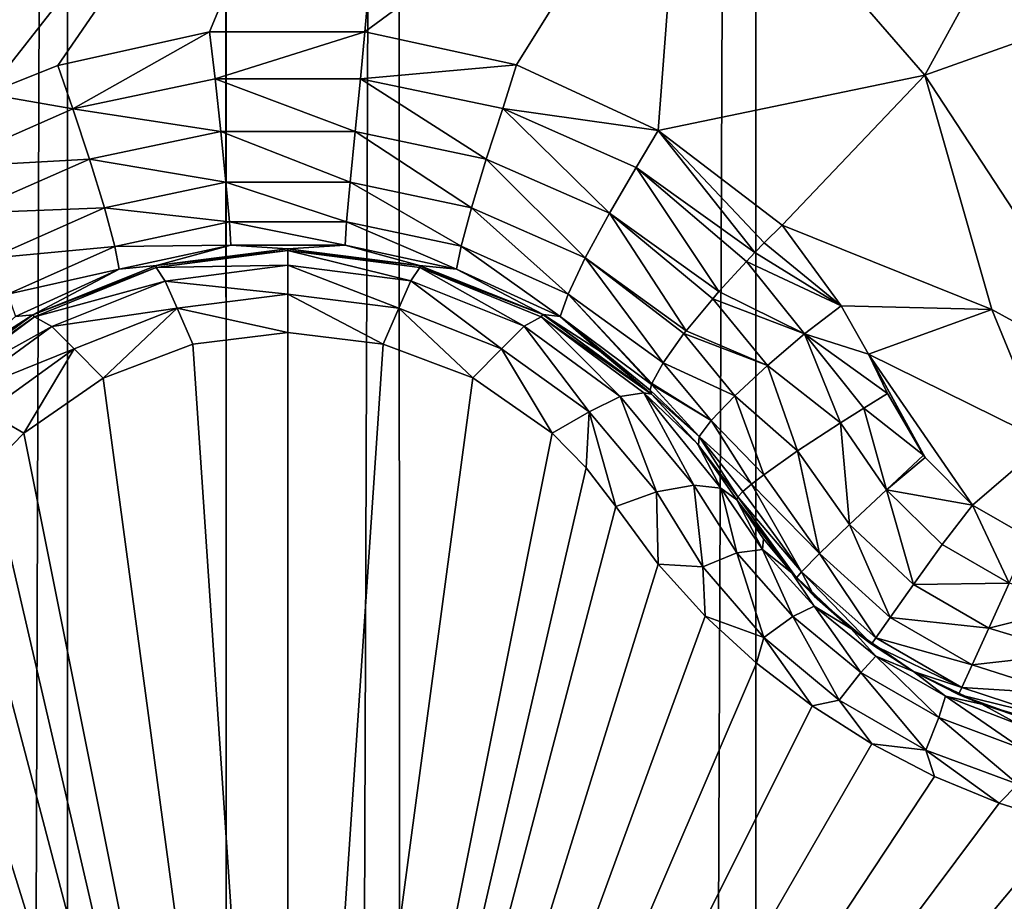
# Model space of a CAD drawing. Header units: metres. Extents: x -206 to 75, y -104 to 104.
# Tile 288 of 656: x -167.41 to -165.94, y 50.25 to 51.56. Entities that reach past the tile are written whole.
import ezdxf

# ---------------------------------------------------------------- set-up
doc = ezdxf.new("R2010")
doc.units = ezdxf.units.M
doc.layers.add('solid_01_1-CONSUMER_THERM_B_125288', color=7, linetype='CONTINUOUS')

msp = doc.modelspace()

# ---------------------------------------------------------------- linework, layer by layer
at = {"layer": 'solid_01_1-CONSUMER_THERM_B_125288'}
for points in [[(-106.887138, 47.939438, 1.5), (-97.174187, 56.091938, 1.5), (-200.514557, 74.966148, 1.5)], [(-107.910683, 47.194191, 1.5), (-106.887138, 47.939438, 1.5), (-200.514557, 74.966148, 1.5)], [(-108.467331, 46.871483, 1.5), (-107.910683, 47.194191, 1.5), (-200.514557, 74.966148, 1.5)], [(-109.048912, 46.586853, 1.5), (-108.467331, 46.871483, 1.5), (-200.514557, 74.966148, 1.5)], [(-109.651024, 46.343178, 1.5), (-109.048912, 46.586853, 1.5), (-200.514557, 74.966148, 1.5)], [(-110.268845, 46.142639, 1.5), (-109.651024, 46.343178, 1.5), (-200.514557, 74.966148, 1.5)], [(-110.897278, 45.986664, 1.5), (-110.268845, 46.142639, 1.5), (-200.514557, 74.966148, 1.5)], [(-111.53109, 45.875885, 1.5), (-110.897278, 45.986664, 1.5), (-200.514557, 74.966148, 1.5)], [(-112.794189, 45.78849, 1.5), (-111.53109, 45.875885, 1.5), (-200.514557, 74.966148, 1.5)], [(-168.100571, 58.189758, 1.5), (-112.794189, 45.78849, 1.5), (-200.514557, 74.966148, 1.5)], [(-167.784088, 64.253792), (-167.342255, 63.920231), (-167.765686, -64.312126)], [(-167.342255, 63.920231), (-167.323944, -63.978439), (-167.765686, -64.312126)], [(-167.342255, 63.920231), (-166.846649, 63.673542), (-167.323944, -63.978439)], [(-166.846649, 63.673542), (-166.8284, -63.731609), (-167.323944, -63.978439)], [(-166.846649, 63.673542), (-166.314148, 63.522121), (-166.8284, -63.731609)], [(-76.404617, 63.580017, 75.400002), (-185.604614, 63.572178, 75.400002), (-92.716316, 42.429672, 75.400002)], [(-185.604614, 63.572178, 75.400002), (-93.500069, 42.491352, 75.400002), (-92.716316, 42.429672, 75.400002)], [(-185.604614, 63.572178, 75.400002), (-168.500076, 42.491318, 75.400002), (-93.500069, 42.491352, 75.400002)], [(-166.314148, 63.522121), (-166.295959, -63.580036), (-166.8284, -63.731609)], [(-166.314148, 63.522121), (-165.762909, 63.471123), (-166.295959, -63.580036)], [(-165.762909, 63.471123), (-165.744736, -63.528877), (-166.295959, -63.580036)], [(-168.604477, 61.573399, 69.400002), (-167.103424, 47.073505, 63.5), (-168.603424, 47.073399, 63.5)], [(-167.104019, 55.223503, 66.816208), (-167.103424, 47.073505, 63.5), (-168.604477, 61.573399, 69.400002)], [(-168.100571, 58.189758, 1.5), (-166.403046, 57.2313, 1.5), (-112.794189, 45.78849, 1.5)], [(-166.403046, 57.2313, 1.5), (-149.226578, 45.783272, 1.5), (-112.794189, 45.78849, 1.5)], [(-166.403046, 57.2313, 1.5), (-150.489685, 45.870308, 1.5), (-149.226578, 45.783272, 1.5)], [(-166.403046, 57.2313, 1.5), (-151.123535, 45.980904, 1.5), (-150.489685, 45.870308, 1.5)], [(-166.403046, 57.2313, 1.5), (-164.849518, 56.082249, 1.5), (-151.123535, 45.980904, 1.5)], [(-167.103546, 48.573505, 72.400002), (-167.104019, 55.223503, 72.400002), (-160.187317, 55.224003, 72.400002)], [(-167.103546, 48.573505, 69.900002), (-167.103424, 47.073505, 63.5), (-167.104019, 55.223503, 66.816208)], [(-167.103546, 48.573505, 69.900002), (-167.104019, 55.223503, 72.400002), (-167.103546, 48.573505, 72.400002)], [(-167.103546, 48.573505, 69.900002), (-167.104019, 55.223503, 66.816208), (-167.104019, 55.223503, 72.400002)], [(-167.103546, 48.573505, 72.400002), (-160.187317, 55.224003, 72.400002), (-159.994614, 54.5121, 72.400002)], [(-156.307755, 46.533585, 3.112886), (-165.784622, 54.967514, 2.826262), (-166.023544, 54.682697, 3.113388)], [(-156.576645, 46.213043, 3.325387), (-166.023544, 54.682697, 3.113388), (-166.29277, 54.361759, 3.325905)], [(-156.576645, 46.213043, 3.325387), (-156.307755, 46.533585, 3.112886), (-166.023544, 54.682697, 3.113388)], [(-167.103546, 48.573505, 72.400002), (-159.994614, 54.5121, 72.400002), (-159.681976, 53.844639, 72.400002)], [(-156.866318, 45.867725, 3.455959), (-166.29277, 54.361759, 3.325905), (-166.582779, 54.016029, 3.45631)], [(-156.866318, 45.867725, 3.455959), (-156.576645, 46.213043, 3.325387), (-166.29277, 54.361759, 3.325905)], [(-156.866318, 45.867725, 3.455959), (-166.582779, 54.016029, 3.45631), (-166.881851, 53.659512, 3.5)], [(-167.103546, 48.573505, 72.400002), (-159.681976, 53.844639, 72.400002), (-159.258514, 53.240978, 72.400002)], [(-156.866318, 45.867725, 3.455959), (-166.881851, 53.659512, 3.5), (-157.166565, 45.509792, 3.5)], [(-162.746674, 53.223858, 3.5), (-157.166565, 45.509792, 3.5), (-166.881851, 53.659512, 3.5)], [(-167.103546, 48.573505, 72.400002), (-159.258514, 53.240978, 72.400002), (-158.736923, 52.71946, 72.400002)], [(-167.103546, 48.573505, 72.400002), (-158.736923, 52.71946, 72.400002), (-158.133209, 52.296097, 72.400002)], [(-166.420471, 51.895752, 18.185537), (-166.059509, 51.480679, 18.299129), (-165.549194, 52.412025, 17.835464)], [(-166.059509, 51.480679, 18.299129), (-165.083023, 51.828278, 17.982162), (-165.549194, 52.412025, 17.835464)], [(-167.103546, 48.573505, 72.400002), (-158.133209, 52.296097, 72.400002), (-157.465698, 51.983543, 72.400002)], [(-166.832825, 52.254379, 18.055769), (-167.805466, 51.683716, 18.246748), (-167.461288, 51.452335, 18.354891)], [(-167.355179, 51.494778, 18.346449), (-166.832825, 52.254379, 18.055769), (-167.461288, 51.452335, 18.354891)], [(-167.355179, 51.494778, 18.346449), (-167.128372, 51.545139, 18.336422), (-166.832825, 52.254379, 18.055769)], [(-167.128372, 51.545139, 18.336422), (-166.896439, 51.545437, 18.336369), (-166.832825, 52.254379, 18.055769)], [(-166.896439, 51.545437, 18.336369), (-166.420471, 51.895752, 18.185537), (-166.832825, 52.254379, 18.055769)], [(-167.103546, 48.573505, 72.400002), (-157.465698, 51.983543, 72.400002), (-156.753769, 51.790947, 72.400002)], [(-166.896439, 51.545437, 18.336369), (-166.669724, 51.495731, 18.346277), (-166.420471, 51.895752, 18.185537)], [(-166.669724, 51.495731, 18.346277), (-166.458344, 51.397945, 18.365725), (-166.420471, 51.895752, 18.185537)], [(-166.458344, 51.397945, 18.365725), (-166.059509, 51.480679, 18.299129), (-166.420471, 51.895752, 18.185537)], [(-166.059509, 51.480679, 18.299129), (-165.757813, 51.019997, 18.393747), (-165.083023, 51.828278, 17.982162)], [(-156.75354, 48.574249, 72.400002), (-167.103546, 48.573505, 72.400002), (-156.753769, 51.790947, 72.400002)], [(-167.332443, 51.430328, 18.358753), (-167.128372, 51.545139, 18.336422), (-167.355179, 51.494778, 18.346449)], [(-167.332443, 51.430328, 18.358753), (-167.119797, 51.475094, 18.349483), (-167.128372, 51.545139, 18.336422)], [(-167.119797, 51.475094, 18.349483), (-166.896439, 51.545437, 18.336369), (-167.128372, 51.545139, 18.336422)], [(-167.119797, 51.475094, 18.349483), (-166.902588, 51.475124, 18.349483), (-166.896439, 51.545437, 18.336369)], [(-166.902588, 51.475124, 18.349483), (-166.669724, 51.495731, 18.346277), (-166.896439, 51.545437, 18.336369)], [(-167.332443, 51.430328, 18.358753), (-167.355179, 51.494778, 18.346449), (-167.461288, 51.452335, 18.354891)], [(-166.902588, 51.475124, 18.349483), (-166.689926, 51.430424, 18.358753), (-166.669724, 51.495731, 18.346277)], [(-166.689926, 51.430424, 18.358753), (-166.458344, 51.397945, 18.365725), (-166.669724, 51.495731, 18.346277)], [(-167.111359, 51.396164, 18.3398), (-167.119797, 51.475094, 18.349483), (-167.332443, 51.430328, 18.358753)], [(-166.911011, 51.396194, 18.3398), (-166.902588, 51.475124, 18.349483), (-167.119797, 51.475094, 18.349483)], [(-166.911011, 51.396194, 18.3398), (-167.119797, 51.475094, 18.349483), (-167.111359, 51.396164, 18.3398)], [(-166.714828, 51.355045, 18.349087), (-166.902588, 51.475124, 18.349483), (-166.911011, 51.396194, 18.3398)], [(-166.714828, 51.355045, 18.349087), (-166.689926, 51.430424, 18.358753), (-166.902588, 51.475124, 18.349483)], [(-166.458344, 51.397945, 18.365725), (-166.272919, 51.256584, 18.393747), (-166.059509, 51.480679, 18.299129)], [(-166.272919, 51.256584, 18.393747), (-165.959549, 51.130451, 18.393747), (-166.059509, 51.480679, 18.299129)], [(-165.959549, 51.130451, 18.393747), (-165.757813, 51.019997, 18.393747), (-166.059509, 51.480679, 18.299129)], [(-167.531525, 51.342609, 18.376822), (-167.332443, 51.430328, 18.358753), (-167.461288, 51.452335, 18.354891)], [(-167.307526, 51.354961, 18.349089), (-167.332443, 51.430328, 18.358753), (-167.531525, 51.342609, 18.376822)], [(-167.111359, 51.396164, 18.3398), (-167.332443, 51.430328, 18.358753), (-167.307526, 51.354961, 18.349089)], [(-166.531052, 51.27433, 18.367188), (-166.689926, 51.430424, 18.358753), (-166.714828, 51.355045, 18.349087)], [(-166.689926, 51.430424, 18.358753), (-166.490814, 51.342762, 18.376822), (-166.458344, 51.397945, 18.365725)], [(-166.531052, 51.27433, 18.367188), (-166.490814, 51.342762, 18.376822), (-166.689926, 51.430424, 18.358753)], [(-167.111359, 51.396164, 18.3398), (-167.307526, 51.354961, 18.349089), (-167.103867, 51.320484, 18.302893)], [(-166.911011, 51.396194, 18.3398), (-167.111359, 51.396164, 18.3398), (-166.918472, 51.320511, 18.302893)], [(-167.111359, 51.396164, 18.3398), (-167.103867, 51.320484, 18.302893), (-166.918472, 51.320511, 18.302893)], [(-166.911011, 51.396194, 18.3398), (-166.918472, 51.320511, 18.302893), (-166.737015, 51.282269, 18.312248)], [(-166.714828, 51.355045, 18.349087), (-166.911011, 51.396194, 18.3398), (-166.737015, 51.282269, 18.312248)], [(-166.490814, 51.342762, 18.376822), (-166.313828, 51.215355, 18.402807), (-166.458344, 51.397945, 18.365725)], [(-166.299606, 51.229992, 18.401201), (-166.272919, 51.256584, 18.393747), (-166.458344, 51.397945, 18.365725)], [(-166.313828, 51.215355, 18.402807), (-166.299606, 51.229992, 18.401201), (-166.458344, 51.397945, 18.365725)], [(-167.307526, 51.354961, 18.349089), (-167.531525, 51.342609, 18.376822), (-167.491272, 51.274193, 18.367188)], [(-167.307526, 51.354961, 18.349089), (-167.491272, 51.274193, 18.367188), (-167.285324, 51.282192, 18.312248)], [(-167.307526, 51.354961, 18.349089), (-167.285324, 51.282192, 18.312248), (-167.103867, 51.320484, 18.302893)], [(-166.714828, 51.355045, 18.349087), (-166.737015, 51.282269, 18.312248), (-166.567184, 51.20731, 18.330465)], [(-166.531052, 51.27433, 18.367188), (-166.714828, 51.355045, 18.349087), (-166.567184, 51.20731, 18.330465)], [(-166.367523, 51.157005, 18.393162), (-166.490814, 51.342762, 18.376822), (-166.531052, 51.27433, 18.367188)], [(-166.326248, 51.20232, 18.402847), (-166.313828, 51.215355, 18.402807), (-166.490814, 51.342762, 18.376822)], [(-166.326248, 51.20232, 18.402847), (-166.490814, 51.342762, 18.376822), (-166.367523, 51.157005, 18.393162)], [(-167.103867, 51.320484, 18.302893), (-167.285324, 51.282192, 18.312248), (-167.098694, 51.261303, 18.242765)], [(-166.918472, 51.320511, 18.302893), (-167.103867, 51.320484, 18.302893), (-166.923645, 51.261326, 18.242765)], [(-167.103867, 51.320484, 18.302893), (-167.098694, 51.261303, 18.242765), (-166.923645, 51.261326, 18.242765)], [(-166.918472, 51.320511, 18.302893), (-166.923645, 51.261326, 18.242765), (-166.752441, 51.224789, 18.25223)], [(-166.737015, 51.282269, 18.312248), (-166.918472, 51.320511, 18.302893), (-166.752441, 51.224789, 18.25223)], [(-167.491272, 51.274193, 18.367188), (-167.455124, 51.20718, 18.330465), (-167.285324, 51.282192, 18.312248)], [(-167.285324, 51.282192, 18.312248), (-167.455124, 51.20718, 18.330465), (-167.269882, 51.224716, 18.25223)], [(-167.285324, 51.282192, 18.312248), (-167.269882, 51.224716, 18.25223), (-167.098694, 51.261303, 18.242765)], [(-166.737015, 51.282269, 18.312248), (-166.752441, 51.224789, 18.25223), (-166.592667, 51.153309, 18.270639)], [(-166.567184, 51.20731, 18.330465), (-166.737015, 51.282269, 18.312248), (-166.592667, 51.153309, 18.270639)], [(-166.531052, 51.27433, 18.367188), (-166.567184, 51.20731, 18.330465), (-166.416245, 51.09856, 18.356617)], [(-166.531052, 51.27433, 18.367188), (-166.416245, 51.09856, 18.356617), (-166.376663, 51.146515, 18.388721)], [(-166.367523, 51.157005, 18.393162), (-166.531052, 51.27433, 18.367188), (-166.376663, 51.146515, 18.388721)], [(-167.098694, 51.261303, 18.242765), (-167.269882, 51.224716, 18.25223), (-167.096466, 51.226658, 18.170753)], [(-166.923645, 51.261326, 18.242765), (-167.098694, 51.261303, 18.242765), (-166.925858, 51.226685, 18.170753)], [(-167.098694, 51.261303, 18.242765), (-167.096466, 51.226658, 18.170753), (-166.925858, 51.226685, 18.170753)], [(-166.923645, 51.261326, 18.242765), (-166.925858, 51.226685, 18.170753), (-166.759216, 51.190472, 18.180346)], [(-166.752441, 51.224789, 18.25223), (-166.923645, 51.261326, 18.242765), (-166.759216, 51.190472, 18.180346)], [(-166.299606, 51.229992, 18.401201), (-166.184769, 51.135715, 18.416395), (-166.272919, 51.256584, 18.393747)], [(-166.184769, 51.135715, 18.416395), (-165.959549, 51.130451, 18.393747), (-166.272919, 51.256584, 18.393747)], [(-167.455124, 51.20718, 18.330465), (-167.429626, 51.153187, 18.270639), (-167.269882, 51.224716, 18.25223)], [(-167.269882, 51.224716, 18.25223), (-167.429626, 51.153187, 18.270639), (-167.263092, 51.190399, 18.180346)], [(-167.269882, 51.224716, 18.25223), (-167.263092, 51.190399, 18.180346), (-167.096466, 51.226658, 18.170753)], [(-167.096466, 51.226658, 18.170753), (-167.263092, 51.190399, 18.180346), (-167.207428, 51.19606, 18.105028)], [(-167.208191, 51.192993, 16.839653), (-167.011169, 51.218517, 16.849575), (-167.207993, 51.195919, 16.876986)], [(-167.011154, 51.19643, 16.776274), (-167.011169, 51.218517, 16.849575), (-167.208191, 51.192993, 16.839653)], [(-167.011902, 51.220943, 16.884211), (-167.207428, 51.19606, 18.105028), (-167.207993, 51.195919, 16.876986)], [(-167.011169, 51.218517, 16.849575), (-167.011902, 51.220943, 16.884211), (-167.207993, 51.195919, 16.876986)], [(-167.096466, 51.226658, 18.170753), (-167.207428, 51.19606, 18.105028), (-167.011154, 51.220943, 18.098503)], [(-167.011902, 51.220943, 16.884211), (-167.011154, 51.220943, 18.098503), (-167.207428, 51.19606, 18.105028)], [(-166.925858, 51.226685, 18.170753), (-167.096466, 51.226658, 18.170753), (-167.011154, 51.220943, 18.098503)], [(-166.815491, 51.196278, 16.877073), (-167.011154, 51.220943, 18.098503), (-167.011902, 51.220943, 16.884211)], [(-167.011169, 51.218517, 16.849575), (-166.815491, 51.196278, 16.877073), (-167.011902, 51.220943, 16.884211)], [(-167.011169, 51.218517, 16.849575), (-166.814133, 51.193054, 16.839653), (-166.815491, 51.196278, 16.877073)], [(-166.827621, 51.172993, 16.767014), (-166.814133, 51.193054, 16.839653), (-167.011169, 51.218517, 16.849575)], [(-167.011154, 51.19643, 16.776274), (-166.827621, 51.172993, 16.767014), (-167.011169, 51.218517, 16.849575)], [(-166.925858, 51.226685, 18.170753), (-167.011154, 51.220943, 18.098503), (-166.81488, 51.196117, 18.105028)], [(-166.815491, 51.196278, 16.877073), (-166.81488, 51.196117, 18.105028), (-167.011154, 51.220943, 18.098503)], [(-166.759216, 51.190472, 18.180346), (-166.925858, 51.226685, 18.170753), (-166.81488, 51.196117, 18.105028)], [(-166.752441, 51.224789, 18.25223), (-166.759216, 51.190472, 18.180346), (-166.604324, 51.119823, 18.198986)], [(-166.592667, 51.153309, 18.270639), (-166.752441, 51.224789, 18.25223), (-166.604324, 51.119823, 18.198986)], [(-166.313828, 51.215355, 18.402807), (-166.184769, 51.135715, 18.416395), (-166.299606, 51.229992, 18.401201)], [(-166.567184, 51.20731, 18.330465), (-166.592667, 51.153309, 18.270639), (-166.450836, 51.050636, 18.298187)], [(-166.41954, 51.094318, 18.352713), (-166.567184, 51.20731, 18.330465), (-166.450836, 51.050636, 18.298187)], [(-166.41954, 51.094318, 18.352713), (-166.416245, 51.09856, 18.356617), (-166.567184, 51.20731, 18.330465)], [(-166.326248, 51.20232, 18.402847), (-166.184769, 51.135715, 18.416395), (-166.313828, 51.215355, 18.402807)], [(-167.429626, 51.153187, 18.270639), (-167.417969, 51.119705, 18.198986), (-167.263092, 51.190399, 18.180346)], [(-167.263092, 51.190399, 18.180346), (-167.417969, 51.119705, 18.198986), (-167.392227, 51.12254, 18.124289)], [(-167.207993, 51.195919, 16.876986), (-167.392227, 51.12254, 18.124289), (-167.392426, 51.122437, 16.855482)], [(-167.208191, 51.192993, 16.839653), (-167.207993, 51.195919, 16.876986), (-167.392426, 51.122437, 16.855482)], [(-167.389587, 51.119457, 16.810608), (-167.208191, 51.192993, 16.839653), (-167.392426, 51.122437, 16.855482)], [(-167.263092, 51.190399, 18.180346), (-167.392227, 51.12254, 18.124289), (-167.207428, 51.19606, 18.105028)], [(-167.207993, 51.195919, 16.876986), (-167.207428, 51.19606, 18.105028), (-167.392227, 51.12254, 18.124289)], [(-167.194702, 51.172935, 16.767012), (-167.208191, 51.192993, 16.839653), (-167.389587, 51.119457, 16.810608)], [(-167.194702, 51.172935, 16.767012), (-167.011154, 51.19643, 16.776274), (-167.208191, 51.192993, 16.839653)], [(-167.194702, 51.172935, 16.767012), (-167.011154, 51.153191, 16.713093), (-167.011154, 51.19643, 16.776274)], [(-167.011154, 51.19643, 16.776274), (-167.011154, 51.153191, 16.713093), (-166.845413, 51.132301, 16.704649)], [(-167.011154, 51.19643, 16.776274), (-166.845413, 51.132301, 16.704649), (-166.827621, 51.172993, 16.767014)], [(-166.827621, 51.172993, 16.767014), (-166.658218, 51.105244, 16.739866), (-166.814133, 51.193054, 16.839653)], [(-166.630417, 51.122849, 16.855574), (-166.81488, 51.196117, 18.105028), (-166.815491, 51.196278, 16.877073)], [(-166.814133, 51.193054, 16.839653), (-166.630417, 51.122849, 16.855574), (-166.815491, 51.196278, 16.877073)], [(-166.759216, 51.190472, 18.180346), (-166.81488, 51.196117, 18.105028), (-166.630066, 51.12265, 18.124289)], [(-166.630417, 51.122849, 16.855574), (-166.630066, 51.12265, 18.124289), (-166.81488, 51.196117, 18.105028)], [(-166.814133, 51.193054, 16.839653), (-166.632706, 51.119572, 16.81061), (-166.630417, 51.122849, 16.855574)], [(-166.658218, 51.105244, 16.739866), (-166.632706, 51.119572, 16.81061), (-166.814133, 51.193054, 16.839653)], [(-166.604324, 51.119823, 18.198986), (-166.759216, 51.190472, 18.180346), (-166.630066, 51.12265, 18.124289)], [(-166.239365, 51.094116, 18.4196), (-166.326248, 51.20232, 18.402847), (-166.367523, 51.157005, 18.393162)], [(-166.239365, 51.094116, 18.4196), (-166.184769, 51.135715, 18.416395), (-166.326248, 51.20232, 18.402847)], [(-167.364075, 51.105141, 16.739864), (-167.194702, 51.172935, 16.767012), (-167.389587, 51.119457, 16.810608)], [(-167.364075, 51.105141, 16.739864), (-167.176895, 51.132252, 16.704649), (-167.194702, 51.172935, 16.767012)], [(-167.194702, 51.172935, 16.767012), (-167.176895, 51.132252, 16.704649), (-167.011154, 51.153191, 16.713093)], [(-166.827621, 51.172993, 16.767014), (-166.845413, 51.132301, 16.704649), (-166.691971, 51.071762, 16.679848)], [(-166.827621, 51.172993, 16.767014), (-166.691971, 51.071762, 16.679848), (-166.658218, 51.105244, 16.739866)], [(-167.011154, 51.153191, 16.713093), (-167.176895, 51.132252, 16.704649), (-167.011185, 51.09594, 16.667709)], [(-167.011154, 51.153191, 16.713093), (-167.011185, 51.09594, 16.667709), (-166.869141, 51.078808, 16.660564)], [(-166.845413, 51.132301, 16.704649), (-167.011154, 51.153191, 16.713093), (-166.869141, 51.078808, 16.660564)], [(-166.592667, 51.153309, 18.270639), (-166.604324, 51.119823, 18.198986), (-166.468124, 51.018135, 18.225765)], [(-166.592667, 51.153309, 18.270639), (-166.468124, 51.018135, 18.225765), (-166.467606, 51.019577, 18.230297)], [(-166.450836, 51.050636, 18.298187), (-166.592667, 51.153309, 18.270639), (-166.467606, 51.019577, 18.230297)], [(-166.294586, 51.046864, 18.402063), (-166.376663, 51.146515, 18.388721), (-166.416245, 51.09856, 18.356617)], [(-166.239365, 51.094116, 18.4196), (-166.367523, 51.157005, 18.393162), (-166.376663, 51.146515, 18.388721)], [(-166.239365, 51.094116, 18.4196), (-166.376663, 51.146515, 18.388721), (-166.294586, 51.046864, 18.402063)], [(-167.364075, 51.105141, 16.739864), (-167.330322, 51.071667, 16.679846), (-167.176895, 51.132252, 16.704649)], [(-167.176895, 51.132252, 16.704649), (-167.330322, 51.071667, 16.679846), (-167.287415, 51.027912, 16.63912)], [(-167.176895, 51.132252, 16.704649), (-167.287415, 51.027912, 16.63912), (-167.153229, 51.078743, 16.660555)], [(-167.176895, 51.132252, 16.704649), (-167.153229, 51.078743, 16.660555), (-167.011185, 51.09594, 16.667709)], [(-166.845413, 51.132301, 16.704649), (-166.869141, 51.078808, 16.660564), (-166.734924, 51.028027, 16.639135)], [(-166.691971, 51.071762, 16.679848), (-166.845413, 51.132301, 16.704649), (-166.734924, 51.028027, 16.639135)], [(-166.239365, 51.094116, 18.4196), (-166.143661, 51.063725, 18.426382), (-166.184769, 51.135715, 18.416395)], [(-166.184769, 51.135715, 18.416395), (-166.143661, 51.063725, 18.426382), (-165.959549, 51.130451, 18.393747)], [(-165.878647, 50.932606, 18.426445), (-165.959549, 51.130451, 18.393747), (-166.143661, 51.063725, 18.426382)], [(-165.878647, 50.932606, 18.426445), (-165.757813, 51.019997, 18.393747), (-165.959549, 51.130451, 18.393747)], [(-167.392426, 51.122437, 16.855482), (-167.55397, 51.003864, 18.155281), (-167.554077, 51.003769, 16.819864)], [(-167.389587, 51.119457, 16.810608), (-167.392426, 51.122437, 16.855482), (-167.554077, 51.003769, 16.819864)], [(-167.542587, 51.005936, 16.764397), (-167.389587, 51.119457, 16.810608), (-167.554077, 51.003769, 16.819864)], [(-167.392426, 51.122437, 16.855482), (-167.4767, 51.06852, 18.138412), (-167.55397, 51.003864, 18.155281)], [(-167.364075, 51.105141, 16.739864), (-167.389587, 51.119457, 16.810608), (-167.542587, 51.005936, 16.764397)], [(-167.417969, 51.119705, 18.198986), (-167.4767, 51.06852, 18.138412), (-167.392227, 51.12254, 18.124289)], [(-167.392426, 51.122437, 16.855482), (-167.392227, 51.12254, 18.124289), (-167.4767, 51.06852, 18.138412)], [(-166.658218, 51.105244, 16.739866), (-166.514709, 51.000313, 16.696571), (-166.632706, 51.119572, 16.81061)], [(-166.632706, 51.119572, 16.81061), (-166.468307, 51.004044, 16.819899), (-166.630417, 51.122849, 16.855574)], [(-166.632706, 51.119572, 16.81061), (-166.479691, 51.006096, 16.7644), (-166.468307, 51.004044, 16.819899)], [(-166.514709, 51.000313, 16.696571), (-166.479691, 51.006096, 16.7644), (-166.632706, 51.119572, 16.81061)], [(-166.468307, 51.004044, 16.819899), (-166.630066, 51.12265, 18.124289), (-166.630417, 51.122849, 16.855574)], [(-166.604324, 51.119823, 18.198986), (-166.630066, 51.12265, 18.124289), (-166.545578, 51.068653, 18.138412)], [(-166.468307, 51.004044, 16.819899), (-166.545578, 51.068653, 18.138412), (-166.630066, 51.12265, 18.124289)], [(-166.604324, 51.119823, 18.198986), (-166.545578, 51.068653, 18.138412), (-166.468277, 51.004021, 18.155281)], [(-166.470001, 51.009724, 18.193224), (-166.604324, 51.119823, 18.198986), (-166.468277, 51.004021, 18.155281)], [(-166.470001, 51.009724, 18.193224), (-166.468124, 51.018135, 18.225765), (-166.604324, 51.119823, 18.198986)], [(-167.507553, 51.00016, 16.696568), (-167.364075, 51.105141, 16.739864), (-167.542587, 51.005936, 16.764397)], [(-167.507553, 51.00016, 16.696568), (-167.330322, 51.071667, 16.679846), (-167.364075, 51.105141, 16.739864)], [(-166.658218, 51.105244, 16.739866), (-166.691971, 51.071762, 16.679848), (-166.561218, 50.97757, 16.640163)], [(-166.658218, 51.105244, 16.739866), (-166.561218, 50.97757, 16.640163), (-166.514709, 51.000313, 16.696571)], [(-167.011185, 51.09594, 16.667709), (-167.153229, 51.078743, 16.660555), (-167.010834, 48.970943, 15.440842)], [(-166.869141, 51.078808, 16.660564), (-167.011185, 51.09594, 16.667709), (-167.010834, 48.970943, 15.440842)], [(-166.343475, 51.001522, 18.36202), (-166.41954, 51.094318, 18.352713), (-166.450836, 51.050636, 18.298187)], [(-166.294586, 51.046864, 18.402063), (-166.416245, 51.09856, 18.356617), (-166.41954, 51.094318, 18.352713)], [(-166.294586, 51.046864, 18.402063), (-166.41954, 51.094318, 18.352713), (-166.343475, 51.001522, 18.36202)], [(-166.239365, 51.094116, 18.4196), (-166.294586, 51.046864, 18.402063), (-166.18576, 50.961025, 18.42696)], [(-166.239365, 51.094116, 18.4196), (-166.115295, 51.004845, 18.432564), (-166.143661, 51.063725, 18.426382)], [(-166.239365, 51.094116, 18.4196), (-166.150864, 50.983017, 18.433228), (-166.115295, 51.004845, 18.432564)], [(-166.239365, 51.094116, 18.4196), (-166.18576, 50.961025, 18.42696), (-166.150864, 50.983017, 18.433228)], [(-167.507553, 51.00016, 16.696568), (-167.461044, 50.977432, 16.64016), (-167.330322, 51.071667, 16.679846)], [(-167.330322, 51.071667, 16.679846), (-167.461044, 50.977432, 16.64016), (-167.405899, 50.94558, 16.603491)], [(-167.330322, 51.071667, 16.679846), (-167.405899, 50.94558, 16.603491), (-167.287415, 51.027912, 16.63912)], [(-167.153229, 51.078743, 16.660555), (-167.287415, 51.027912, 16.63912), (-167.010834, 48.970943, 15.440842)], [(-166.734924, 51.028027, 16.639135), (-166.869141, 51.078808, 16.660564), (-167.010834, 48.970943, 15.440842)], [(-166.691971, 51.071762, 16.679848), (-166.734924, 51.028027, 16.639135), (-166.616364, 50.945709, 16.603498)], [(-166.561218, 50.97757, 16.640163), (-166.691971, 51.071762, 16.679848), (-166.616364, 50.945709, 16.603498)], [(-166.468307, 51.004044, 16.819899), (-166.468277, 51.004021, 18.155281), (-166.545578, 51.068653, 18.138412)], [(-166.061646, 50.912636, 18.438097), (-166.143661, 51.063725, 18.426382), (-166.115295, 51.004845, 18.432564)], [(-165.988663, 50.838093, 18.439514), (-165.878647, 50.932606, 18.426445), (-166.143661, 51.063725, 18.426382)], [(-166.059189, 50.909397, 18.438204), (-165.988663, 50.838093, 18.439514), (-166.143661, 51.063725, 18.426382)], [(-166.061646, 50.912636, 18.438097), (-166.059189, 50.909397, 18.438204), (-166.143661, 51.063725, 18.426382)], [(-166.378723, 50.964664, 18.304129), (-166.450836, 51.050636, 18.298187), (-166.467606, 51.019577, 18.230297)], [(-166.343475, 51.001522, 18.36202), (-166.450836, 51.050636, 18.298187), (-166.378723, 50.964664, 18.304129)], [(-166.294586, 51.046864, 18.402063), (-166.343475, 51.001522, 18.36202), (-166.249725, 50.919037, 18.394554)], [(-166.294586, 51.046864, 18.402063), (-166.249725, 50.919037, 18.394554), (-166.18576, 50.961025, 18.42696)], [(-167.287415, 51.027912, 16.63912), (-167.405899, 50.94558, 16.603491), (-167.010834, 48.970943, 15.440842)], [(-166.616364, 50.945709, 16.603498), (-166.734924, 51.028027, 16.639135), (-167.010834, 48.970943, 15.440842)], [(-166.396881, 50.94043, 18.237627), (-166.468124, 51.018135, 18.225765), (-166.470001, 51.009724, 18.193224)], [(-166.378723, 50.964664, 18.304129), (-166.467606, 51.019577, 18.230297), (-166.468124, 51.018135, 18.225765)], [(-166.378723, 50.964664, 18.304129), (-166.468124, 51.018135, 18.225765), (-166.396881, 50.94043, 18.237627)], [(-166.514709, 51.000313, 16.696571), (-166.561218, 50.97757, 16.640163), (-166.460419, 50.85799, 16.587652)], [(-166.514709, 51.000313, 16.696571), (-166.404999, 50.867832, 16.639467), (-166.479691, 51.006096, 16.7644)], [(-166.514709, 51.000313, 16.696571), (-166.460419, 50.85799, 16.587652), (-166.404999, 50.867832, 16.639467)], [(-166.479691, 51.006096, 16.7644), (-166.364273, 50.863651, 16.701927), (-166.399399, 50.929474, 16.796904)], [(-166.479691, 51.006096, 16.7644), (-166.404999, 50.867832, 16.639467), (-166.364273, 50.863651, 16.701927)], [(-166.479691, 51.006096, 16.7644), (-166.399399, 50.929474, 16.796904), (-166.468307, 51.004044, 16.819899)], [(-166.396881, 50.94043, 18.237627), (-166.470001, 51.009724, 18.193224), (-166.468277, 51.004021, 18.155281)], [(-166.399399, 50.929474, 16.796904), (-166.468277, 51.004021, 18.155281), (-166.468307, 51.004044, 16.819899)], [(-166.396881, 50.94043, 18.237627), (-166.468277, 51.004021, 18.155281), (-166.397858, 50.927563, 18.172401)], [(-166.399399, 50.929474, 16.796904), (-166.397858, 50.927563, 18.172401), (-166.468277, 51.004021, 18.155281)], [(-166.343475, 51.001522, 18.36202), (-166.378723, 50.964664, 18.304129), (-166.300201, 50.883457, 18.338902)], [(-166.343475, 51.001522, 18.36202), (-166.300201, 50.883457, 18.338902), (-166.249725, 50.919037, 18.394554)], [(-166.150864, 50.983017, 18.433228), (-166.061646, 50.912636, 18.438097), (-166.115295, 51.004845, 18.432564)], [(-166.117081, 50.86108, 18.430731), (-166.150864, 50.983017, 18.433228), (-166.18576, 50.961025, 18.42696)], [(-166.117081, 50.86108, 18.430731), (-166.061646, 50.912636, 18.438097), (-166.150864, 50.983017, 18.433228)], [(-167.461044, 50.977432, 16.64016), (-167.456711, 50.893818, 16.580469), (-167.405899, 50.94558, 16.603491)], [(-166.561218, 50.97757, 16.640163), (-166.616364, 50.945709, 16.603498), (-166.565521, 50.893951, 16.580471)], [(-166.561218, 50.97757, 16.640163), (-166.565521, 50.893951, 16.580471), (-166.521576, 50.836067, 16.554106)], [(-166.561218, 50.97757, 16.640163), (-166.521576, 50.836067, 16.554106), (-166.460419, 50.85799, 16.587652)], [(-166.378723, 50.964664, 18.304129), (-166.396881, 50.94043, 18.237627), (-166.318527, 50.869354, 18.304216)], [(-166.378723, 50.964664, 18.304129), (-166.318527, 50.869354, 18.304216), (-166.300201, 50.883457, 18.338902)], [(-166.172134, 50.80904, 18.397263), (-166.18576, 50.961025, 18.42696), (-166.249725, 50.919037, 18.394554)], [(-166.117081, 50.86108, 18.430731), (-166.18576, 50.961025, 18.42696), (-166.172134, 50.80904, 18.397263)], [(-167.405899, 50.94558, 16.603491), (-167.456711, 50.893818, 16.580469), (-167.010834, 48.970943, 15.440842)], [(-166.565521, 50.893951, 16.580471), (-166.616364, 50.945709, 16.603498), (-167.010834, 48.970943, 15.440842)], [(-166.396881, 50.94043, 18.237627), (-166.397858, 50.927563, 18.172401), (-166.338913, 50.850456, 18.225876)], [(-166.396881, 50.94043, 18.237627), (-166.331558, 50.858257, 18.266207), (-166.318527, 50.869354, 18.304216)], [(-166.396881, 50.94043, 18.237627), (-166.338913, 50.850456, 18.225876), (-166.331558, 50.858257, 18.266207)], [(-166.399399, 50.929474, 16.796904), (-166.340378, 50.846188, 16.770613), (-166.397858, 50.927563, 18.172401)], [(-166.399399, 50.929474, 16.796904), (-166.364273, 50.863651, 16.701927), (-166.340378, 50.846188, 16.770613)], [(-166.397858, 50.927563, 18.172401), (-166.340378, 50.846188, 18.184393), (-166.338913, 50.850456, 18.225876)], [(-166.340378, 50.846188, 16.770613), (-166.340378, 50.846188, 18.184393), (-166.397858, 50.927563, 18.172401)], [(-165.988663, 50.838093, 18.439514), (-165.903305, 50.789196, 18.439503), (-165.878647, 50.932606, 18.426445)], [(-166.216995, 50.765713, 18.338661), (-166.249725, 50.919037, 18.394554), (-166.300201, 50.883457, 18.338902)], [(-166.172134, 50.80904, 18.397263), (-166.249725, 50.919037, 18.394554), (-166.216995, 50.765713, 18.338661)], [(-166.117081, 50.86108, 18.430731), (-166.059189, 50.909397, 18.438204), (-166.061646, 50.912636, 18.438097)], [(-166.117081, 50.86108, 18.430731), (-165.988663, 50.838093, 18.439514), (-166.059189, 50.909397, 18.438204)], [(-167.456711, 50.893818, 16.580469), (-167.500641, 50.835926, 16.554106), (-167.010834, 48.970943, 15.440842)], [(-166.521576, 50.836067, 16.554106), (-166.565521, 50.893951, 16.580471), (-167.010834, 48.970943, 15.440842)], [(-166.216995, 50.765713, 18.338661), (-166.300201, 50.883457, 18.338902), (-166.318527, 50.869354, 18.304216)], [(-166.460419, 50.85799, 16.587652), (-166.391464, 50.745979, 16.533484), (-166.404999, 50.867832, 16.639467)], [(-166.404999, 50.867832, 16.639467), (-166.391464, 50.745979, 16.533484), (-166.340591, 50.766605, 16.586803)], [(-166.404999, 50.867832, 16.639467), (-166.340591, 50.766605, 16.586803), (-166.364273, 50.863651, 16.701927)], [(-166.243988, 50.738499, 18.264479), (-166.318527, 50.869354, 18.304216), (-166.331558, 50.858257, 18.266207)], [(-166.216995, 50.765713, 18.338661), (-166.318527, 50.869354, 18.304216), (-166.243988, 50.738499, 18.264479)], [(-166.460419, 50.85799, 16.587652), (-166.521576, 50.836067, 16.554106), (-166.458008, 50.750015, 16.516436)], [(-166.391464, 50.745979, 16.533484), (-166.460419, 50.85799, 16.587652), (-166.458008, 50.750015, 16.516436)], [(-166.364273, 50.863651, 16.701927), (-166.302155, 50.771927, 16.652765), (-166.340378, 50.846188, 16.770613)], [(-166.340591, 50.766605, 16.586803), (-166.302155, 50.771927, 16.652765), (-166.364273, 50.863651, 16.701927)], [(-166.251495, 50.729221, 18.188541), (-166.338913, 50.850456, 18.225876), (-166.340378, 50.846188, 18.184393)], [(-166.243988, 50.738499, 18.264479), (-166.331558, 50.858257, 18.266207), (-166.338913, 50.850456, 18.225876)], [(-166.243988, 50.738499, 18.264479), (-166.338913, 50.850456, 18.225876), (-166.251495, 50.729221, 18.188541)], [(-166.117081, 50.86108, 18.430731), (-166.172134, 50.80904, 18.397263), (-166.076553, 50.719242, 18.395981)], [(-166.117081, 50.86108, 18.430731), (-166.033615, 50.779144, 18.430346), (-165.988663, 50.838093, 18.439514)], [(-166.117081, 50.86108, 18.430731), (-166.076553, 50.719242, 18.395981), (-166.033615, 50.779144, 18.430346)], [(-167.500641, 50.835926, 16.554106), (-167.564148, 50.749878, 16.516445), (-167.010834, 48.970943, 15.440842)], [(-166.458008, 50.750015, 16.516436), (-166.521576, 50.836067, 16.554106), (-167.010834, 48.970943, 15.440842)], [(-166.258484, 50.736862, 16.708679), (-166.251495, 50.729221, 18.188541), (-166.340378, 50.846188, 18.184393)], [(-166.300598, 50.78788, 16.735819), (-166.340378, 50.846188, 18.184393), (-166.340378, 50.846188, 16.770613)], [(-166.258484, 50.736862, 16.708679), (-166.340378, 50.846188, 18.184393), (-166.300598, 50.78788, 16.735819)], [(-166.302155, 50.771927, 16.652765), (-166.300598, 50.78788, 16.735819), (-166.340378, 50.846188, 16.770613)], [(-166.033615, 50.779144, 18.430346), (-165.933746, 50.72155, 18.430346), (-165.988663, 50.838093, 18.439514)], [(-165.933746, 50.72155, 18.430346), (-165.903305, 50.789196, 18.439503), (-165.988663, 50.838093, 18.439514)], [(-166.172134, 50.80904, 18.397263), (-166.216995, 50.765713, 18.338661), (-166.11171, 50.670029, 18.337481)], [(-166.172134, 50.80904, 18.397263), (-166.11171, 50.670029, 18.337481), (-166.076553, 50.719242, 18.395981)], [(-166.302155, 50.771927, 16.652765), (-166.258484, 50.736862, 16.708679), (-166.300598, 50.78788, 16.735819)], [(-166.033615, 50.779144, 18.430346), (-166.076553, 50.719242, 18.395981), (-165.933746, 50.72155, 18.430346)], [(-166.340591, 50.766605, 16.586803), (-166.391464, 50.745979, 16.533484), (-166.300354, 50.640266, 16.49259)], [(-166.340591, 50.766605, 16.586803), (-166.25708, 50.671684, 16.547344), (-166.302155, 50.771927, 16.652765)], [(-166.340591, 50.766605, 16.586803), (-166.300354, 50.640266, 16.49259), (-166.25708, 50.671684, 16.547344)], [(-166.302155, 50.771927, 16.652765), (-166.224976, 50.687111, 16.615082), (-166.258484, 50.736862, 16.708679)], [(-166.25708, 50.671684, 16.547344), (-166.224976, 50.687111, 16.615082), (-166.302155, 50.771927, 16.652765)], [(-166.216995, 50.765713, 18.338661), (-166.243988, 50.738499, 18.264479), (-166.133179, 50.639751, 18.26395)], [(-166.216995, 50.765713, 18.338661), (-166.133179, 50.639751, 18.26395), (-166.11171, 50.670029, 18.337481)], [(-167.564148, 50.749878, 16.516445), (-167.634293, 50.672169, 16.486925), (-167.010834, 48.970943, 15.440842)], [(-166.387833, 50.672318, 16.486916), (-166.458008, 50.750015, 16.516436), (-167.010834, 48.970943, 15.440842)], [(-166.391464, 50.745979, 16.533484), (-166.458008, 50.750015, 16.516436), (-166.387833, 50.672318, 16.486916)], [(-166.300354, 50.640266, 16.49259), (-166.391464, 50.745979, 16.533484), (-166.387833, 50.672318, 16.486916)], [(-166.170074, 50.653549, 16.674835), (-166.251495, 50.729221, 18.188541), (-166.258484, 50.736862, 16.708679)], [(-166.224976, 50.687111, 16.615082), (-166.170074, 50.653549, 16.674835), (-166.258484, 50.736862, 16.708679)], [(-166.243988, 50.738499, 18.264479), (-166.251495, 50.729221, 18.188541), (-166.22493, 50.701992, 18.188997)], [(-166.243988, 50.738499, 18.264479), (-166.139572, 50.630409, 18.18961), (-166.133179, 50.639751, 18.26395)], [(-166.243988, 50.738499, 18.264479), (-166.22493, 50.701992, 18.188997), (-166.139572, 50.630409, 18.18961)], [(-166.170074, 50.653549, 16.674835), (-166.22493, 50.701992, 18.188997), (-166.251495, 50.729221, 18.188541)], [(-166.076553, 50.719242, 18.395981), (-166.11171, 50.670029, 18.337481), (-165.964096, 50.654381, 18.395983)], [(-166.076553, 50.719242, 18.395981), (-165.964096, 50.654381, 18.395983), (-165.933746, 50.72155, 18.430346)], [(-165.933746, 50.72155, 18.430346), (-165.964096, 50.654381, 18.395983), (-165.820984, 50.690315, 18.430729)], [(-166.170074, 50.653549, 16.674835), (-166.139572, 50.630409, 18.18961), (-166.22493, 50.701992, 18.188997)], [(-165.964096, 50.654381, 18.395983), (-165.83847, 50.616596, 18.397263), (-165.820984, 50.690315, 18.430729)], [(-166.25708, 50.671684, 16.547344), (-166.155212, 50.587898, 16.525867), (-166.224976, 50.687111, 16.615082)], [(-166.224976, 50.687111, 16.615082), (-166.132797, 50.612621, 16.594746), (-166.170074, 50.653549, 16.674835)], [(-166.155212, 50.587898, 16.525867), (-166.132797, 50.612621, 16.594746), (-166.224976, 50.687111, 16.615082)], [(-167.634293, 50.672169, 16.486925), (-167.710968, 50.601646, 16.465435), (-167.010834, 48.970943, 15.440842)], [(-166.311157, 50.60183, 16.465431), (-166.387833, 50.672318, 16.486916), (-167.010834, 48.970943, 15.440842)], [(-166.300354, 50.640266, 16.49259), (-166.387833, 50.672318, 16.486916), (-166.311157, 50.60183, 16.465431)], [(-166.25708, 50.671684, 16.547344), (-166.300354, 50.640266, 16.49259), (-166.187759, 50.546665, 16.47019)], [(-166.25708, 50.671684, 16.547344), (-166.187759, 50.546665, 16.47019), (-166.155212, 50.587898, 16.525867)], [(-166.11171, 50.670029, 18.337481), (-166.133179, 50.639751, 18.26395), (-165.989105, 50.599304, 18.337481)], [(-166.11171, 50.670029, 18.337481), (-165.989105, 50.599304, 18.337481), (-165.964096, 50.654381, 18.395983)], [(-166.076508, 50.589687, 16.664267), (-166.139572, 50.630409, 18.18961), (-166.170074, 50.653549, 16.674835)], [(-166.132797, 50.612621, 16.594746), (-166.076508, 50.589687, 16.664267), (-166.170074, 50.653549, 16.674835)], [(-165.964096, 50.654381, 18.395983), (-165.989105, 50.599304, 18.337481), (-165.83847, 50.616596, 18.397263)], [(-166.300354, 50.640266, 16.49259), (-166.311157, 50.60183, 16.465431), (-166.228012, 50.538082, 16.452234)], [(-166.187759, 50.546665, 16.47019), (-166.300354, 50.640266, 16.49259), (-166.228012, 50.538082, 16.452234)], [(-166.133179, 50.639751, 18.26395), (-166.139572, 50.630409, 18.18961), (-166.004562, 50.565559, 18.263947)], [(-166.139572, 50.630409, 18.18961), (-166.076523, 50.589695, 18.189682), (-166.004562, 50.565559, 18.263947)], [(-166.076508, 50.589687, 16.664267), (-166.076523, 50.589695, 18.189682), (-166.139572, 50.630409, 18.18961)], [(-166.133179, 50.639751, 18.26395), (-166.004562, 50.565559, 18.263947), (-165.989105, 50.599304, 18.337481)], [(-165.989105, 50.599304, 18.337481), (-165.853516, 50.556068, 18.338659), (-165.83847, 50.616596, 18.397263)], [(-167.710968, 50.601646, 16.465435), (-167.794083, 50.537876, 16.452238), (-167.010834, 48.970943, 15.440842)], [(-166.228012, 50.538082, 16.452234), (-166.311157, 50.60183, 16.465431), (-167.010834, 48.970943, 15.440842)], [(-166.155212, 50.587898, 16.525867), (-166.039032, 50.520817, 16.525846), (-166.132797, 50.612621, 16.594746)], [(-166.132797, 50.612621, 16.594746), (-166.028809, 50.552586, 16.59473), (-166.076508, 50.589687, 16.664267)], [(-166.039032, 50.520817, 16.525846), (-166.028809, 50.552586, 16.59473), (-166.132797, 50.612621, 16.594746)], [(-166.155212, 50.587898, 16.525867), (-166.187759, 50.546665, 16.47019), (-166.058487, 50.472027, 16.470167)], [(-166.155212, 50.587898, 16.525867), (-166.058487, 50.472027, 16.470167), (-166.039032, 50.520817, 16.525846)], [(-166.076523, 50.589695, 18.189682), (-166.009445, 50.555355, 18.189606), (-166.004562, 50.565559, 18.263947)], [(-166.076508, 50.589687, 16.664267), (-166.009445, 50.555355, 18.189606), (-166.076523, 50.589695, 18.189682)], [(-165.974457, 50.540661, 16.674839), (-166.009445, 50.555355, 18.189606), (-166.076508, 50.589687, 16.664267)], [(-166.028809, 50.552586, 16.59473), (-165.974457, 50.540661, 16.674839), (-166.076508, 50.589687, 16.664267)], [(-165.989105, 50.599304, 18.337481), (-166.004562, 50.565559, 18.263947), (-165.853516, 50.556068, 18.338659)], [(-166.004562, 50.565559, 18.263947), (-166.009445, 50.555355, 18.189606), (-165.863571, 50.519073, 18.264473)], [(-166.004562, 50.565559, 18.263947), (-165.863571, 50.519073, 18.264473), (-165.853516, 50.556068, 18.338659)], [(-166.187759, 50.546665, 16.47019), (-166.228012, 50.538082, 16.452234), (-166.139023, 50.481445, 16.447765)], [(-166.058487, 50.472027, 16.470167), (-166.187759, 50.546665, 16.47019), (-166.139023, 50.481445, 16.447765)], [(-166.039032, 50.520817, 16.525846), (-165.915466, 50.474461, 16.547297), (-166.028809, 50.552586, 16.59473)], [(-166.028809, 50.552586, 16.59473), (-165.918152, 50.509979, 16.615051), (-165.974457, 50.540661, 16.674839)], [(-165.915466, 50.474461, 16.547297), (-165.918152, 50.509979, 16.615051), (-166.028809, 50.552586, 16.59473)], [(-166.009445, 50.555355, 18.189606), (-165.904999, 50.517372, 18.188997), (-165.863571, 50.519073, 18.264473)], [(-165.974457, 50.540661, 16.674839), (-165.904999, 50.517372, 18.188997), (-166.009445, 50.555355, 18.189606)], [(-167.794083, 50.537876, 16.452238), (-167.883072, 50.481205, 16.447765), (-167.010834, 48.970943, 15.440842)], [(-166.139023, 50.481445, 16.447765), (-166.228012, 50.538082, 16.452234), (-167.010834, 48.970943, 15.440842)], [(-165.858109, 50.505783, 16.708683), (-165.904999, 50.517372, 18.188997), (-165.974457, 50.540661, 16.674839)], [(-165.918152, 50.509979, 16.615051), (-165.858109, 50.505783, 16.708683), (-165.974457, 50.540661, 16.674839)], [(-166.039032, 50.520817, 16.525846), (-166.058487, 50.472027, 16.470167), (-165.921051, 50.421268, 16.492531)], [(-166.039032, 50.520817, 16.525846), (-165.921051, 50.421268, 16.492531), (-165.915466, 50.474461, 16.547297)], [(-167.883072, 50.481205, 16.447765), (-167.976624, 50.432449, 16.452236), (-167.010834, 48.970943, 15.440842)], [(-166.045425, 50.432713, 16.45224), (-166.139023, 50.481445, 16.447765), (-167.010834, 48.970943, 15.440842)], [(-166.058487, 50.472027, 16.470167), (-166.139023, 50.481445, 16.447765), (-166.045425, 50.432713, 16.45224)], [(-166.058487, 50.472027, 16.470167), (-166.045425, 50.432713, 16.45224), (-165.948654, 50.392624, 16.465441)], [(-165.921051, 50.421268, 16.492531), (-166.058487, 50.472027, 16.470167), (-165.948654, 50.392624, 16.465441)], [(-167.976624, 50.432449, 16.452236), (-168.073395, 50.392326, 16.465431), (-167.010834, 48.970943, 15.440842)], [(-165.948654, 50.392624, 16.465441), (-166.045425, 50.432713, 16.45224), (-167.010834, 48.970943, 15.440842)], [(-165.921051, 50.421268, 16.492531), (-165.948654, 50.392624, 16.465441), (-165.849228, 50.361481, 16.486931)], [(-168.073395, 50.392326, 16.465431), (-168.172775, 50.361168, 16.486917), (-167.010834, 48.970943, 15.440842)], [(-165.849228, 50.361481, 16.486931), (-165.948654, 50.392624, 16.465441), (-167.010834, 48.970943, 15.440842)], [(-168.172775, 50.361168, 16.486917), (-168.275146, 50.339237, 16.516438), (-167.010834, 48.970943, 15.440842)], [(-165.746857, 50.339592, 16.516459), (-165.849228, 50.361481, 16.486931), (-167.010834, 48.970943, 15.440842)], [(-168.275146, 50.339237, 16.516438), (-168.381454, 50.327221, 16.554106), (-167.010834, 48.970943, 15.440842)], [(-165.64061, 50.327614, 16.554106), (-165.746857, 50.339592, 16.516459), (-167.010834, 48.970943, 15.440842)], [(-168.453568, 50.3181, 16.580477), (-167.010834, 48.970943, 15.440842), (-168.381454, 50.327221, 16.554106)], [(-165.568512, 50.318516, 16.580467), (-165.64061, 50.327614, 16.554106), (-167.010834, 48.970943, 15.440842)], [(-168.523819, 50.299942, 16.603502), (-167.010834, 48.970943, 15.440842), (-168.453568, 50.3181, 16.580477)], [(-165.498291, 50.300392, 16.603487), (-165.568512, 50.318516, 16.580467), (-167.010834, 48.970943, 15.440842)], [(-168.654373, 50.238434, 16.639137), (-167.010834, 48.970943, 15.440842), (-168.523819, 50.299942, 16.603502)], [(-165.367752, 50.238953, 16.639118), (-165.498291, 50.300392, 16.603487), (-167.010834, 48.970943, 15.440842)]]:
    msp.add_3dface(points, dxfattribs=at)

doc.saveas('drawing.dxf')
